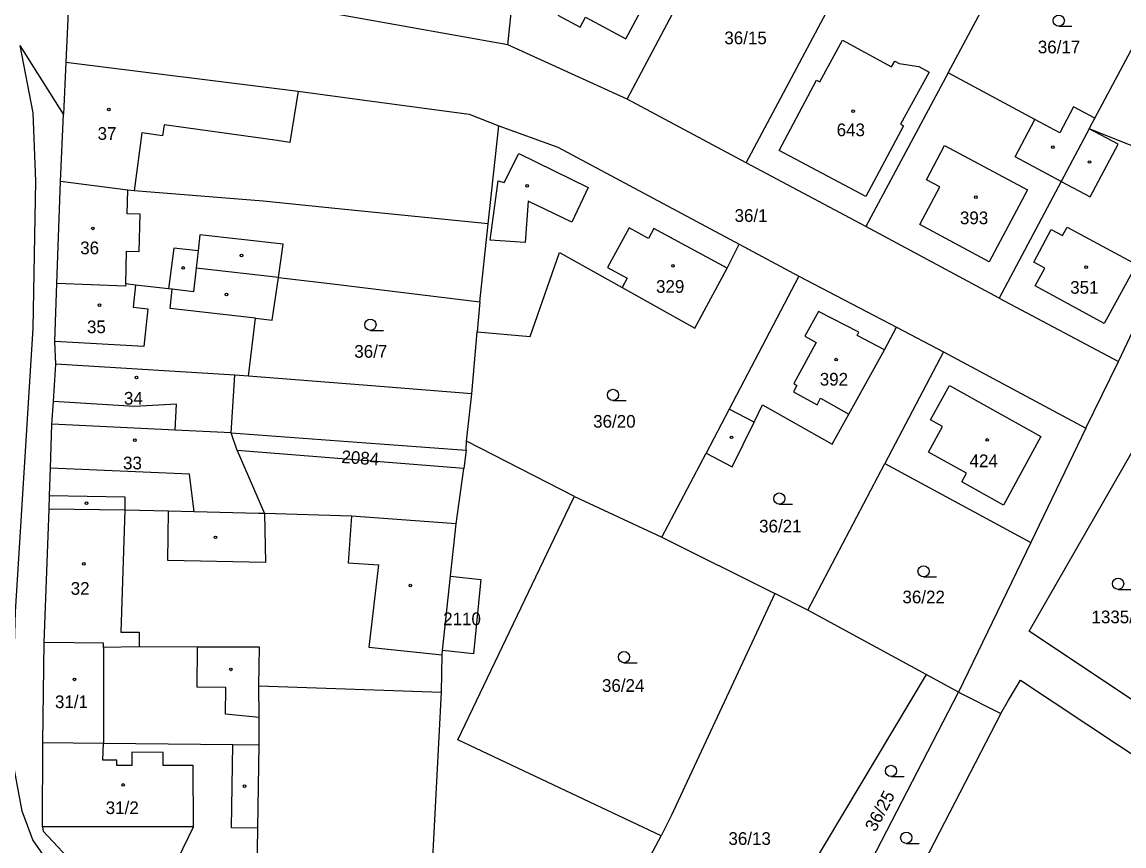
# Model space of a CAD drawing. Extents: x -793666 to -785424, y -1118958 to -1108761.
# Drawn here: x -788160.3 to -788012.6, y -1116709.8 to -1116599.4 of the extents above; entities that cross this region are included whole.
import ezdxf

# ---------------------------------------------------------------- set-up
doc = ezdxf.new("R2010")
doc.units = 0
for name, color, linetype in [('Hranice parcel', 7, 'Continuous'), ('Parcelní čísla', 7, 'Continuous'), ('Vnitřní kresba', 7, 'Continuous'), ('Značky budov', 7, 'Continuous'), ('Značky kultur', 7, 'Continuous')]:
    doc.layers.add(name, color=color, linetype=linetype)

msp = doc.modelspace()

# ---------------------------------------------------------------- linework, layer by layer
at = {"layer": 'Hranice parcel'}
for p, q in [((-788079.2, -1116609.74), (-788064.18, -1116581.51)), ((-788063.25, -1116618.28), (-788045.69, -1116585.22)), ((-788036.18, -1116606.2), (-788026.71, -1116588.5)), ((-788095.16, -1116602.44), (-788094, -1116591.05)), ((-788016.5, -1116612.29), (-788005.61, -1116591.81)), ((-788153.89, -1116593.9), (-788154.41, -1116604.78)), ((-788095.16, -1116602.44), (-788123.23, -1116597.44)), ((-788079.2, -1116609.74), (-788095.16, -1116602.44)), ((-788154.73, -1116611.75), (-788160.53, -1116602.53)), ((-788154.41, -1116604.78), (-788154.73, -1116611.75)), ((-788036.18, -1116606.2), (-788047.19, -1116626.8)), ((-788063.25, -1116618.28), (-788079.2, -1116609.74)), ((-788155.14, -1116620.78), (-788154.73, -1116611.75)), ((-788017.25, -1116613.7), (-788016.5, -1116612.29)), ((-788097.81, -1116626.45), (-788096.4, -1116613.31)), ((-788001.64, -1116619.89), (-788017.25, -1116613.7)), ((-788047.19, -1116626.8), (-788063.25, -1116618.28)), ((-788155.6, -1116634.44), (-788155.14, -1116620.78)), ((-788098.91, -1116636.87), (-788097.81, -1116626.45)), ((-788029.31, -1116636.38), (-788047.19, -1116626.8)), ((-788064.18, -1116629.15), (-788056.16, -1116633.45)), ((-788056.16, -1116633.45), (-788043.11, -1116640.27)), ((-788029.31, -1116636.38), (-788013.35, -1116644.86)), ((-788098.91, -1116636.87), (-788099.27, -1116640.91)), ((-788043.11, -1116640.27), (-788036.78, -1116643.58)), ((-788100.01, -1116649.19), (-788099.27, -1116640.91)), ((-788036.78, -1116643.58), (-788044.65, -1116658.53)), ((-788036.78, -1116643.58), (-788017.7, -1116653.82)), ((-788017.7, -1116653.82), (-788013.35, -1116644.86)), ((-788100.73, -1116655.56), (-788100.01, -1116649.19)), ((-788017.7, -1116653.82), (-788025.08, -1116669.11)), ((-788100.76, -1116656.74), (-788100.73, -1116655.56)), ((-788086.25, -1116662.94), (-788100.73, -1116655.56)), ((-788100.76, -1116656.74), (-788101.09, -1116659.21)), ((-788074.52, -1116668.42), (-788068.6, -1116657.16)), ((-788054.98, -1116678.18), (-788044.65, -1116658.53)), ((-788044.65, -1116658.53), (-788025.08, -1116669.11)), ((-788102.08, -1116666.61), (-788101.09, -1116659.21)), ((-788086.25, -1116662.94), (-788074.52, -1116668.42)), ((-788157.33, -1116682.51), (-788156.66, -1116664.65)), ((-788102.84, -1116673.64), (-788102.08, -1116666.61)), ((-788074.52, -1116668.42), (-788059.41, -1116675.97)), ((-788025.08, -1116669.11), (-788034.77, -1116689.16)), ((-788103.91, -1116683.57), (-788102.84, -1116673.64)), ((-788054.98, -1116678.18), (-788059.41, -1116675.97)), ((-788039.11, -1116686.8), (-788054.98, -1116678.18)), ((-788157.47, -1116695.91), (-788157.33, -1116682.51)), ((-788039.11, -1116686.8), (-788057.02, -1116716.71)), ((-788034.77, -1116689.16), (-788039.11, -1116686.8)), ((-788128.53, -1116688.32), (-788104.05, -1116689.18)), ((-788106.52, -1116736.42), (-788104.05, -1116689.18)), ((-788050.63, -1116719.77), (-788034.77, -1116689.16)), ((-788034.77, -1116689.16), (-788029.11, -1116692.03)), ((-788157.54, -1116707.2), (-788157.47, -1116695.91)), ((-788087.3, -1116732), (-788074.64, -1116708.43))]:
    msp.add_line(p, q, dxfattribs=at)
for points in [[(-788079.38, -1116601.65), (-788073.68, -1116591.03), (-788082.45, -1116586.54), (-788088.48, -1116598.48), (-788085.46, -1116600.08), (-788084.75, -1116598.76), (-788079.38, -1116601.65)], [(-788053.35, -1116607.41), (-788050.31, -1116601.84), (-788043.76, -1116605.42), (-788043.33, -1116604.62), (-788042.73, -1116604.94), (-788040.08, -1116605.37), (-788038.7, -1116606.11), (-788042.55, -1116613.09), (-788042.16, -1116613.3), (-788047.2, -1116622.79), (-788058.81, -1116616.61), (-788053.79, -1116607.18), (-788053.35, -1116607.41)], [(-787892.56, -1116976.99), (-787895.19, -1116981.23), (-787941.8, -1116937.65), (-788018.27, -1116866.79), (-788038.98, -1116846.21), (-788057.86, -1116825), (-788078.06, -1116797.96), (-788091.43, -1116783.54), (-788101.65, -1116776.74), (-788123.35, -1116751.89), (-788142.7, -1116729.68), (-788154.86, -1116714.68), (-788158.83, -1116708.96), (-788160.26, -1116705.12), (-788161.73, -1116697.18), (-788161.16, -1116678.39), (-788158.78, -1116640.39), (-788158.44, -1116620.71), (-788158.79, -1116611.56), (-788160.53, -1116602.53)], [(-788154.41, -1116604.78), (-788123.26, -1116608.66), (-788114.37, -1116609.85), (-788100.34, -1116611.74), (-788096.4, -1116613.31)], [(-788016.5, -1116612.29), (-788019.37, -1116610.76), (-788021.22, -1116614.24), (-788024.55, -1116612.47), (-788036.18, -1116606.2)], [(-788096.4, -1116613.31), (-788088.48, -1116616.14), (-788064.18, -1116629.15)], [(-788017.25, -1116613.7), (-788021, -1116620.74), (-788029.31, -1116636.38)], [(-788013.35, -1116644.86), (-788006.1, -1116629.57), (-788003.53, -1116624.17), (-788001.64, -1116619.89)], [(-788097.81, -1116626.45), (-788117.92, -1116624.42), (-788127.98, -1116623.4), (-788145.27, -1116622), (-788146.09, -1116621.9), (-788155.14, -1116620.78)], [(-788099.27, -1116640.91), (-788092.2, -1116641.54), (-788088.24, -1116630.29), (-788079.85, -1116634.98), (-788070.13, -1116640.41), (-788065.77, -1116632.36), (-788064.18, -1116629.15)], [(-788125.92, -1116633.6), (-788136.93, -1116632.38), (-788137.29, -1116635.55), (-788140.14, -1116635.19), (-788140.66, -1116635.13), (-788145.06, -1116634.64), (-788146.38, -1116634.49), (-788146.39, -1116634.78), (-788155.6, -1116634.44)], [(-788056.16, -1116633.45), (-788065.5, -1116651.24), (-788068.6, -1116657.16)], [(-788155.74, -1116645.23), (-788155.87, -1116642.21), (-788155.6, -1116634.44)], [(-788129.93, -1116646.85), (-788129.01, -1116639.06), (-788126.75, -1116639.32), (-788125.92, -1116633.6)], [(-788125.92, -1116633.6), (-788119.02, -1116634.43), (-788098.91, -1116636.87)], [(-788068.6, -1116657.16), (-788065.1, -1116659), (-788062.17, -1116652.98), (-788061.06, -1116650.7), (-788051.69, -1116655.93), (-788049.47, -1116651.93), (-788044.7, -1116643.33), (-788043.11, -1116640.27)], [(-788156.27, -1116653.26), (-788156.07, -1116650.24), (-788155.74, -1116645.23)], [(-788129.93, -1116646.85), (-788131.77, -1116646.7), (-788155.74, -1116645.23)], [(-788100.01, -1116649.19), (-788114.57, -1116648.05), (-788129.93, -1116646.85)], [(-788156.66, -1116664.65), (-788156.6, -1116662.83), (-788156.47, -1116659.16), (-788156.27, -1116653.26)], [(-788132.25, -1116654.41), (-788139.74, -1116654.06), (-788156.27, -1116653.26)], [(-788101.09, -1116659.21), (-788131.45, -1116656.78), (-788132.25, -1116654.41)], [(-788132.25, -1116654.41), (-788115.38, -1116655.66), (-788100.76, -1116656.74)], [(-787993.82, -1116702.01), (-788001.94, -1116696.6), (-788025.32, -1116681.02), (-788011.51, -1116656.97)], [(-788074.64, -1116708.43), (-788101.86, -1116695.56), (-788086.42, -1116663.26), (-788086.25, -1116662.94)], [(-788102.08, -1116666.61), (-788116.12, -1116665.59), (-788127.79, -1116665.25), (-788128.59, -1116665.23), (-788137.22, -1116665.02), (-788140.66, -1116664.93), (-788146.51, -1116664.79), (-788156.66, -1116664.65)], [(-788102.84, -1116673.64), (-788098.79, -1116674.07), (-788099.77, -1116684.02), (-788103.91, -1116683.57)], [(-788059.41, -1116675.97), (-788073.28, -1116705.75), (-788074.64, -1116708.43)], [(-788128.53, -1116688.32), (-788128.47, -1116683.16), (-788136.78, -1116683.13), (-788144.6, -1116683.1), (-788149.36, -1116683.17), (-788149.37, -1116682.59), (-788157.33, -1116682.51)], [(-788104.05, -1116689.18), (-788103.97, -1116684.18), (-788103.91, -1116683.57)], [(-788029.11, -1116692.03), (-788028.06, -1116690.26), (-788026.49, -1116687.58), (-788004.3, -1116702.25)], [(-788128.49, -1116696.22), (-788128.51, -1116692.56), (-788128.53, -1116688.32)], [(-788029.11, -1116692.03), (-788044.86, -1116722.53), (-788060.16, -1116745.63)], [(-788157.47, -1116695.91), (-788149.34, -1116695.99), (-788132.04, -1116696.18), (-788128.49, -1116696.22)], [(-788139.62, -1116726.8), (-788128.79, -1116716.13), (-788128.66, -1116707.4), (-788128.49, -1116696.22)], [(-788157.54, -1116707.2), (-788157.46, -1116707.77), (-788144.34, -1116721.76)], [(-788144.34, -1116721.76), (-788137.31, -1116707.2), (-788157.54, -1116707.2)]]:
    msp.add_lwpolyline(points, dxfattribs=at)
at = {"layer": 'Vnitřní kresba'}
for p, q in [((-788123.26, -1116608.66), (-788124.37, -1116615.52)), ((-788027.18, -1116617.45), (-788024.55, -1116612.47)), ((-788144.2, -1116614.26), (-788145.27, -1116622)), ((-788141.44, -1116614.64), (-788144.2, -1116614.26)), ((-788141.24, -1116613.18), (-788141.44, -1116614.64)), ((-788126.09, -1116615.28), (-788141.24, -1116613.18)), ((-788013.39, -1116615.76), (-788017.25, -1116613.7)), ((-788124.37, -1116615.52), (-788126.09, -1116615.28)), ((-788017.14, -1116622.8), (-788013.39, -1116615.76)), ((-788095.65, -1116620.89), (-788093.68, -1116617)), ((-788093.68, -1116617), (-788084.42, -1116621.55)), ((-788039.09, -1116620.53), (-788036.67, -1116615.95)), ((-788036.67, -1116615.95), (-788025.54, -1116621.88)), ((-788021, -1116620.74), (-788027.18, -1116617.45)), ((-788097.52, -1116628.61), (-788096.48, -1116620.66)), ((-788096.48, -1116620.66), (-788095.65, -1116620.89)), ((-788084.42, -1116621.55), (-788086.58, -1116626.22)), ((-788039.94, -1116626.51), (-788037.29, -1116621.49)), ((-788037.29, -1116621.49), (-788039.09, -1116620.53)), ((-788021, -1116620.74), (-788017.14, -1116622.8)), ((-788146.17, -1116625.11), (-788146.09, -1116621.9)), ((-788025.54, -1116621.88), (-788030.68, -1116631.53)), ((-788092.47, -1116623.38), (-788092.87, -1116628.95)), ((-788086.58, -1116626.22), (-788092.47, -1116623.38)), ((-788144.45, -1116625.15), (-788146.17, -1116625.11)), ((-788144.56, -1116630.14), (-788144.45, -1116625.15)), ((-788078.93, -1116626.97), (-788081.81, -1116632.3)), ((-788076.32, -1116628.39), (-788078.93, -1116626.97)), ((-788075.59, -1116627.05), (-788076.32, -1116628.39)), ((-788065.77, -1116632.36), (-788075.59, -1116627.05)), ((-788030.68, -1116631.53), (-788039.94, -1116626.51)), ((-788024.7, -1116631.55), (-788022.35, -1116627.17)), ((-788022.35, -1116627.17), (-788020.83, -1116628)), ((-788020.83, -1116628), (-788020.22, -1116626.87)), ((-788020.22, -1116626.87), (-788010.93, -1116631.86)), ((-788136.43, -1116627.89), (-788136.67, -1116630.06)), ((-788125.28, -1116629.14), (-788136.43, -1116627.89)), ((-788092.87, -1116628.95), (-788097.52, -1116628.61)), ((-788146.38, -1116634.49), (-788146.28, -1116630.1)), ((-788146.28, -1116630.1), (-788144.56, -1116630.14)), ((-788139.94, -1116629.69), (-788140.66, -1116635.13)), ((-788136.67, -1116630.06), (-788139.94, -1116629.69)), ((-788136.67, -1116630.06), (-788136.93, -1116632.38)), ((-788125.92, -1116633.6), (-788125.28, -1116629.14)), ((-788023.21, -1116632.36), (-788024.7, -1116631.55)), ((-788010.93, -1116631.86), (-788015.24, -1116639.79)), ((-788081.81, -1116632.3), (-788079.18, -1116633.73)), ((-788024.51, -1116634.75), (-788023.21, -1116632.36)), ((-788145.06, -1116634.64), (-788145.39, -1116637.6)), ((-788079.18, -1116633.73), (-788079.85, -1116634.98)), ((-788015.24, -1116639.79), (-788024.51, -1116634.75)), ((-788140.43, -1116637.78), (-788140.14, -1116635.19)), ((-788145.39, -1116637.6), (-788143.4, -1116637.82)), ((-788143.4, -1116637.82), (-788143.97, -1116642.85)), ((-788129.01, -1116639.06), (-788140.43, -1116637.78)), ((-788053.52, -1116638.19), (-788055.37, -1116641.48)), ((-788048.13, -1116640.96), (-788053.52, -1116638.19)), ((-788143.97, -1116642.85), (-788155.87, -1116642.21)), ((-788053.85, -1116642.31), (-788056.86, -1116647.84)), ((-788055.37, -1116641.48), (-788053.85, -1116642.31)), ((-788048.35, -1116641.38), (-788048.13, -1116640.96)), ((-788044.7, -1116643.33), (-788048.35, -1116641.38)), ((-788132.25, -1116654.41), (-788131.77, -1116646.7)), ((-788056.43, -1116648.07), (-788056.91, -1116648.95)), ((-788056.86, -1116647.84), (-788056.43, -1116648.07)), ((-788038.53, -1116652.69), (-788036, -1116648.08)), ((-788036, -1116648.08), (-788023.75, -1116654.91)), ((-788056.91, -1116648.95), (-788053.74, -1116650.68)), ((-788145.19, -1116650.9), (-788156.07, -1116650.24)), ((-788139.58, -1116650.58), (-788145.19, -1116650.9)), ((-788139.74, -1116654.06), (-788139.58, -1116650.58)), ((-788053.74, -1116650.68), (-788053.26, -1116649.8)), ((-788053.26, -1116649.8), (-788049.47, -1116651.93)), ((-788062.17, -1116652.98), (-788065.5, -1116651.24)), ((-788036.92, -1116653.58), (-788038.53, -1116652.69)), ((-788038.82, -1116657.04), (-788036.92, -1116653.58)), ((-788023.75, -1116654.91), (-788028.76, -1116664.11)), ((-788131.45, -1116656.78), (-788127.79, -1116665.25)), ((-788033.71, -1116659.85), (-788038.82, -1116657.04)), ((-788137.82, -1116659.95), (-788156.47, -1116659.16)), ((-788137.22, -1116665.02), (-788137.82, -1116659.95)), ((-788034.34, -1116661), (-788033.71, -1116659.85)), ((-788028.76, -1116664.11), (-788034.34, -1116661)), ((-788156.6, -1116662.83), (-788146.49, -1116663.01)), ((-788146.49, -1116663.01), (-788146.51, -1116664.79)), ((-788146.51, -1116664.79), (-788147.05, -1116681.13)), ((-788140.74, -1116671.53), (-788140.66, -1116664.93)), ((-788127.79, -1116665.25), (-788127.66, -1116671.8)), ((-788116.12, -1116665.59), (-788116.57, -1116671.83)), ((-788127.66, -1116671.8), (-788140.74, -1116671.53)), ((-788116.57, -1116671.83), (-788112.49, -1116672.13)), ((-788112.49, -1116672.13), (-788113.81, -1116683.12)), ((-788147.05, -1116681.13), (-788144.59, -1116681.14)), ((-788144.59, -1116681.14), (-788144.6, -1116683.1)), ((-788149.36, -1116683.17), (-788149.34, -1116695.99)), ((-788136.8, -1116688.51), (-788136.78, -1116683.13)), ((-788113.81, -1116683.12), (-788103.97, -1116684.18)), ((-788132.97, -1116688.53), (-788136.8, -1116688.51)), ((-788132.99, -1116692.11), (-788132.97, -1116688.53)), ((-788128.51, -1116692.56), (-788132.99, -1116692.11)), ((-788149.46, -1116698.3), (-788149.34, -1116695.99)), ((-788132.21, -1116707.35), (-788132.04, -1116696.18)), ((-788147.56, -1116698.3), (-788149.46, -1116698.3)), ((-788147.56, -1116699), (-788147.56, -1116698.3)), ((-788145.58, -1116697.22), (-788145.58, -1116699)), ((-788141.37, -1116697.25), (-788145.58, -1116697.22)), ((-788141.37, -1116699), (-788141.37, -1116697.25)), ((-788145.58, -1116699), (-788147.56, -1116699)), ((-788137.32, -1116699), (-788141.37, -1116699)), ((-788137.31, -1116707.2), (-788137.32, -1116699)), ((-788128.66, -1116707.4), (-788132.21, -1116707.35))]:
    msp.add_line(p, q, dxfattribs=at)
at = {"layer": 'Značky budov'}
for centre in [(-788148.66, -1116611.11), (-788048.9, -1116611.33), (-788022.14, -1116616.16), (-788017.22, -1116618.15), (-788092.6, -1116621.33), (-788032.46, -1116622.86), (-788150.78, -1116627.04), (-788130.87, -1116630.67), (-788073.04, -1116632.07), (-788138.68, -1116632.34), (-788017.66, -1116632.24), (-788132.87, -1116635.89), (-788149.91, -1116637.32), (-788051.18, -1116644.62), (-788144.95, -1116647.02), (-788145.17, -1116655.4), (-788065.21, -1116655.03), (-788030.95, -1116655.38), (-788151.64, -1116663.85), (-788134.35, -1116668.43), (-788152, -1116671.97), (-788108.24, -1116674.87), (-788132.28, -1116686.12), (-788153.25, -1116687.46), (-788146.72, -1116701.6), (-788130.45, -1116701.76)]:
    msp.add_circle(centre, 0.175, dxfattribs=at)
at = {"layer": 'Značky kultur'}
for p, q in [((-788021.34, -1116599.96), (-788019.59, -1116599.96)), ((-788113.58, -1116640.7), (-788111.83, -1116640.7)), ((-788081.08, -1116650.1), (-788079.33, -1116650.1)), ((-788058.79, -1116663.98), (-788057.04, -1116663.98)), ((-788039.46, -1116673.73), (-788037.71, -1116673.73)), ((-788013.39, -1116675.4), (-788011.64, -1116675.4)), ((-788079.61, -1116685.22), (-788077.86, -1116685.22)), ((-788043.82, -1116700.47), (-788042.07, -1116700.47)), ((-788041.79, -1116709.43), (-788040.04, -1116709.43))]:
    msp.add_line(p, q, dxfattribs=at)
for centre in [(-788021.34, -1116599.21), (-788113.58, -1116639.95), (-788081.08, -1116649.35), (-788058.79, -1116663.23), (-788039.46, -1116672.98), (-788013.39, -1116674.65), (-788079.61, -1116684.47), (-788043.82, -1116699.72), (-788041.79, -1116708.68)]:
    msp.add_circle(centre, 0.75, dxfattribs=at)

# ---------------------------------------------------------------- texts
at = {"layer": 'Parcelní čísla'}
for s, p in [('36/15', (-788066.16, -1116602.37)), ('36/17', (-788024.15, -1116603.59)), ('37', (-788150.15, -1116615.18)), ('643', (-788051.11, -1116614.69)), ('36/1', (-788064.79, -1116626.17)), ('393', (-788034.59, -1116626.48)), ('36', (-788152.48, -1116630.5)), ('329', (-788075.31, -1116635.67)), ('351', (-788019.81, -1116635.8)), ('35', (-788151.57, -1116641.08)), ('36/7', (-788115.75, -1116644.37)), ('392', (-788053.37, -1116648.1)), ('34', (-788146.62, -1116650.65)), ('36/20', (-788083.74, -1116653.74)), ('33', (-788146.74, -1116659.32)), ('424', (-788033.3, -1116659.03)), ('36/21', (-788061.5, -1116667.78)), ('32', (-788153.75, -1116676.12)), ('36/22', (-788042.29, -1116677.27)), ('2110', (-788103.84, -1116680.2)), ('1335/20', (-788016.96, -1116679.94)), ('36/24', (-788082.56, -1116689.13)), ('31/1', (-788155.86, -1116691.31)), ('31/2', (-788149.06, -1116705.5)), ('36/13', (-788065.61, -1116709.63))]:
    msp.add_text(s, height=1.7, dxfattribs=at).set_placement(p)
for s, rotation, p in [('2084', 356, (-788117.52, -1116658.46)), ('36/25', 62, (-788045.91, -1116707.98))]:
    msp.add_text(s, height=1.7, rotation=rotation, dxfattribs=at).set_placement(p)

doc.saveas('drawing.dxf')
